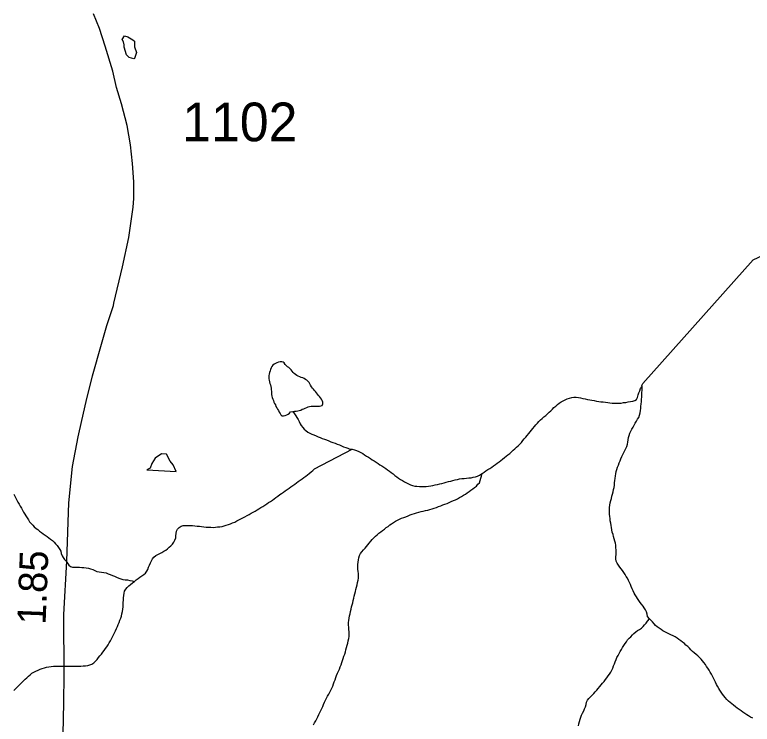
# Model space of a CAD drawing. Extents: x 1950930 to 2061844, y 904556 to 1017002.
# Drawn here: x 1965382 to 1968619, y 910962 to 914077 of the extents above; entities that cross this region are included whole.
import ezdxf

# ---------------------------------------------------------------- set-up
doc = ezdxf.new("R2010")
doc.units = 0
for name, color, linetype in [('Exist Hydrographic Creek Single Shore', 7, 'Continuous'), ('Exist Hydrographic Misc Water Feature', 7, 'Continuous'), ('Exist Road Primary US Structure Standard Bridge CELL', 7, 'Continuous'), ('Exist Road Secondary Type 51 Attributed', 7, 'Continuous'), ('Exist Road Secondary Type 51 Number Label', 7, 'Continuous')]:
    doc.layers.add(name, color=color, linetype=linetype)

msp = doc.modelspace()

# ---------------------------------------------------------------- linework, layer by layer
at = {"layer": 'Exist Hydrographic Creek Single Shore'}
for points in [[(1968138.7, 912457.9), (1968623.6, 913001.1), (1969367.4, 913348.2), (1970061.6, 913695.3), (1970586.4, 913949.9)], [(1967433.9, 912062.2), (1967442.3, 912068.7), (1967450.3, 912074), (1967458.5, 912079.7), (1967467.2, 912085.2), (1967475.8, 912090.8), (1967484, 912096.5), (1967492.2, 912102.1), (1967500.2, 912107.3), (1967508, 912113.9), (1967515.8, 912119.6), (1967523.7, 912126.1), (1967531.5, 912132.3), (1967539.3, 912138.7), (1967547.1, 912144.5), (1967554.9, 912150.6), (1967562.9, 912157.9), (1967570.1, 912164.6), (1967577.9, 912170.6), (1967585.1, 912178.1), (1967591.6, 912184.3), (1967598.8, 912191.8), (1967606, 912198.9), (1967612.3, 912207.2), (1967618.7, 912214.4), (1967625, 912222.3), (1967631.4, 912229.5), (1967638, 912237.9), (1967644.1, 912244.9), (1967650.7, 912252.9), (1967656.6, 912260.9), (1967663, 912268.5), (1967669.9, 912276.4), (1967676.1, 912283.6), (1967682.9, 912291.1), (1967690, 912298), (1967697.4, 912304.6), (1967704.8, 912310.9), (1967713.2, 912317.2), (1967720.6, 912323.9), (1967727.8, 912331.3), (1967735.4, 912337.4), (1967741.9, 912344.6), (1967749.1, 912352), (1967756.9, 912358.1), (1967764.7, 912365.5), (1967771.9, 912371.2), (1967780.5, 912376.8), (1967789.7, 912381.5), (1967798.7, 912386.2), (1967807.7, 912390.1), (1967817.4, 912393.9), (1967827.2, 912396.9), (1967836.7, 912397.5), (1967846.5, 912397.6), (1967856.1, 912396.6), (1967866, 912394.7), (1967876, 912392), (1967885.9, 912390), (1967895.7, 912387.3), (1967905.8, 912385.8), (1967915.6, 912384.7), (1967925.6, 912382.7), (1967935.5, 912380.9), (1967945.3, 912378.9), (1967955, 912377.9), (1967965, 912377.2), (1967975.3, 912375.2), (1967984.9, 912374.1), (1967995, 912373), (1968005, 912372), (1968014.4, 912370.8), (1968024.7, 912370.9), (1968034.5, 912371.5), (1968044.4, 912372), (1968054.4, 912373.7), (1968064.5, 912375), (1968074.3, 912377.2), (1968084.6, 912378.4), (1968095, 912380.1), (1968104.5, 912383.1), (1968112, 912387.7), (1968115.7, 912396.9), (1968118.8, 912407.3), (1968122.1, 912417.4), (1968126.2, 912426.1), (1968129.5, 912436.1), (1968135.7, 912445.2), (1968135.1, 912448.9), (1968138.7, 912457.9)], [(1968129.7, 912348.1), (1968130.9, 912358), (1968132.1, 912367.6), (1968133, 912378.4), (1968133.8, 912388.5), (1968134.2, 912398.1), (1968135, 912407.7), (1968135.4, 912417.8), (1968136, 912427.4), (1968136.6, 912438.3), (1968135.7, 912445.2), (1968135.1, 912448.9), (1968138.7, 912457.9)], [(1968168, 911425), (1968160.2, 911435.2), (1968157.6, 911444.9), (1968154.7, 911455.1), (1968150.6, 911464.2), (1968145.7, 911472.3), (1968139.9, 911480.9), (1968133.6, 911489.1), (1968128, 911496.5), (1968122.3, 911505.1), (1968116.3, 911513.3), (1968110.8, 911521.4), (1968105.1, 911530), (1968100.6, 911538), (1968096, 911547.2), (1968092.2, 911556.4), (1968088.3, 911566.2), (1968084.6, 911575.3), (1968080.3, 911584.6), (1968076.6, 911593.6), (1968072.3, 911602.8), (1968066.7, 911610.9), (1968061.8, 911619.4), (1968055.9, 911627.6), (1968050.1, 911636.1), (1968043.8, 911643.6), (1968037.8, 911651.8), (1968032.1, 911660), (1968027.1, 911668.5), (1968022.6, 911677.7), (1968020.4, 911687.4), (1968020.8, 911697.4), (1968022, 911707), (1968022.4, 911717.1), (1968021.8, 911726.9), (1968021, 911736.8), (1968020.2, 911747.5), (1968018.5, 911757), (1968016.5, 911766.2), (1968014, 911776), (1968011, 911786.2), (1968008.3, 911795.2), (1968005.2, 911804.9), (1968003.4, 911814.9), (1968001.7, 911825), (1967999.9, 911834.5), (1967998.2, 911844.6), (1967996.4, 911854.5), (1967995.2, 911864.5), (1967994.1, 911874.4), (1967993.3, 911884.2), (1967992.9, 911894.1), (1967992.3, 911903.8), (1967993.1, 911913.5), (1967994.1, 911924.3), (1967996.2, 911934.2), (1967998.6, 911943.9), (1968000.9, 911952.9), (1968003.4, 911962.7), (1968005.8, 911972.4), (1968008.7, 911982.2), (1968011, 911992), (1968013, 912001.8), (1968014.2, 912011.8), (1968014.8, 912021.4), (1968016.1, 912031.4), (1968017.3, 912041.3), (1968018.7, 912051.7), (1968020.4, 912061.5), (1968022.4, 912071.4), (1968025.1, 912080.3), (1968028, 912090), (1968031.7, 912099.1), (1968035.4, 912108.8), (1968039, 912117.9), (1968042.7, 912127.5), (1968046.8, 912136.7), (1968051.8, 912145.7), (1968056.3, 912154.3), (1968060.6, 912163.3), (1968064.7, 912172), (1968069.2, 912181.2), (1968072.1, 912190.9), (1968073.7, 912200.7), (1968074.5, 912210.8), (1968076.2, 912220.2), (1968078.6, 912230.1), (1968081.9, 912239.3), (1968086.4, 912248.7), (1968090.7, 912257), (1968096, 912266), (1968100.6, 912275), (1968105.9, 912283.9), (1968111, 912292.1), (1968116.3, 912300.6), (1968121.1, 912309.2), (1968124.3, 912318.9), (1968126.8, 912328.6), (1968128.4, 912338.5), (1968129.7, 912348.1)], [(1965907.7, 911589.1), (1965914.9, 911596.2), (1965923.1, 911601.8), (1965931.5, 911607.4), (1965940.5, 911613), (1965948.3, 911618.6), (1965955.7, 911624.9), (1965961.9, 911633.3), (1965966.2, 911641.9), (1965969.5, 911651.1), (1965973.1, 911660.7), (1965977.2, 911669.9), (1965981.8, 911679.3), (1965987.1, 911687.4), (1965993, 911695.4), (1966000.8, 911702), (1966009.8, 911706.7), (1966019.1, 911711.4), (1966027.5, 911716.2), (1966036.1, 911721.7), (1966044.5, 911726.6), (1966053.1, 911732.2), (1966060.5, 911738.8), (1966067.7, 911745.7), (1966074.4, 911752.9), (1966080.2, 911761.7), (1966084.9, 911769.9), (1966088.4, 911780), (1966089.8, 911789.5), (1966091, 911799.5), (1966092.7, 911809.3), (1966096.8, 911818.8), (1966103.8, 911826.3), (1966112.2, 911832), (1966121.6, 911834.2), (1966131.9, 911834.6), (1966141.9, 911834.3), (1966151.7, 911834.4), (1966162, 911834.1), (1966171.8, 911833), (1966182.3, 911831.9), (1966192.3, 911831.1), (1966202.4, 911830), (1966212.4, 911828.9), (1966222.9, 911827.7), (1966232.9, 911826.9), (1966242.8, 911826.7), (1966252.8, 911826.3), (1966262.7, 911826.9), (1966272.5, 911827.9), (1966282.2, 911829.2), (1966291.8, 911830.6), (1966301, 911832.8), (1966310.5, 911835.9), (1966319.9, 911838.9), (1966328.9, 911842), (1966338.5, 911846.2), (1966347.6, 911849.7), (1966357, 911854.7), (1966366.2, 911858.6), (1966375, 911863.3), (1966383.9, 911868.2), (1966392.7, 911872.9), (1966402.1, 911877.6), (1966410.9, 911883), (1966419.5, 911887.8), (1966428.4, 911892.7), (1966437.2, 911897.4), (1966445.8, 911902.9), (1966454.2, 911907.7), (1966462.8, 911913.4), (1966471.2, 911917.8), (1966479.8, 911923.3), (1966488, 911929), (1966496.4, 911934.6), (1966504.6, 911940.2), (1966512.8, 911945.9), (1966521, 911951.9), (1966528.8, 911957.7), (1966537, 911963.3), (1966545.2, 911969.8), (1966553.4, 911975.4), (1966561.6, 911981.1), (1966569.4, 911987.2), (1966578, 911992.8), (1966586.2, 911998.5), (1966594.5, 912004.1), (1966602.7, 912010.6), (1966610.9, 912015.8), (1966618.4, 912021.5), (1966626.8, 912028), (1966635.1, 912033.6), (1966643, 912039), (1966651.5, 912045.3), (1966659.2, 912051.1), (1966667.4, 912057.5), (1966675, 912062.8), (1966683, 912069.4), (1966690.4, 912076), (1966698.4, 912082.4), (1966863.7, 912169.3)], [(1966853.6, 912170), (1966863.7, 912169.3), (1966872.9, 912166.3), (1966882.8, 912163.2), (1966891.8, 912159.7), (1966900.8, 912154.3), (1966909.4, 912150.2), (1966917.8, 912144.1), (1966926.2, 912139.1), (1966935.2, 912134.1), (1966943.2, 912128.8), (1966951.7, 912123), (1966960.1, 912117.7), (1966968.5, 912112), (1966976.9, 912106.6), (1966984.9, 912101), (1966993.5, 912096), (1967001.7, 912089.9), (1967010.3, 912084.9), (1967018.7, 912078.7), (1967026.5, 912073.1), (1967034.9, 912067), (1967042.9, 912061.3), (1967051.1, 912054.3), (1967059.5, 912048.6), (1967067.3, 912042.5), (1967075.7, 912036.8), (1967083.9, 912031.5), (1967092.3, 912026.6), (1967101.3, 912021.5), (1967110, 912017), (1967118.6, 912012.8), (1967127.8, 912010.3), (1967138, 912007.5), (1967147.7, 912006.4), (1967158.1, 912005.6), (1967168.2, 912005.3), (1967178.4, 912004.9), (1967188.7, 912005.8), (1967198.7, 912007.2), (1967208.4, 912008.5), (1967217.8, 912009.9), (1967227.7, 912012.5), (1967237.3, 912014.7), (1967247.5, 912016.8), (1967256.8, 912019), (1967266.6, 912021.9), (1967276.5, 912024.5), (1967286.1, 912026.8), (1967295.9, 912029.7), (1967305.8, 912031.9), (1967315.4, 912034.4), (1967325.3, 912036.6), (1967334.9, 912038.8), (1967344.9, 912040.1), (1967354.8, 912041), (1967364.8, 912042.3), (1967374.7, 912042.9), (1967385.1, 912044.2), (1967394.8, 912045.9), (1967404.4, 912047.3), (1967413.8, 912050.3), (1967422.7, 912055.1), (1967433.9, 912062.2)], [(1966996.6, 911811.9), (1967005, 911818.3), (1967012.3, 911824.9), (1967020.5, 911830.1), (1967027.9, 911836.7), (1967036.1, 911842.3), (1967044.7, 911848), (1967053.4, 911853.6), (1967062.2, 911858.3), (1967071.4, 911862.2), (1967080.4, 911866.1), (1967090.1, 911869.9), (1967099.5, 911872.9), (1967108.5, 911876.8), (1967117.7, 911880.7), (1967127.2, 911884.1), (1967136.6, 911887.1), (1967146, 911890.2), (1967155.5, 911893.2), (1967165.7, 911895.3), (1967175, 911897.6), (1967185.2, 911900), (1967194.8, 911902.2), (1967204.1, 911904.4), (1967213.9, 911907.4), (1967223.3, 911910.5), (1967233, 911913.9), (1967242.4, 911917.7), (1967251.8, 911920.7), (1967261.5, 911924.5), (1967270.5, 911927.6), (1967280.1, 911931.5), (1967289.2, 911935.3), (1967298.4, 911939.2), (1967307.6, 911943.5), (1967316.6, 911947.4), (1967325.5, 911952.1), (1967334.5, 911956.8), (1967342.9, 911961.2), (1967351.5, 911967.3), (1967360.3, 911971.6), (1967368.1, 911978.2), (1967376.3, 911983.8), (1967384.5, 911989.4), (1967392.7, 911995.9), (1967400.5, 912001.2), (1967408.3, 912007.7), (1967415.5, 912015.2), (1967422.2, 912022.2), (1967425.5, 912031.9), (1967428.6, 912042), (1967431.3, 912051), (1967433.9, 912062.2)], [(1966693.1, 910959.2), (1966698.4, 910968.1), (1966703.1, 910977.1), (1966707.6, 910986.1), (1966712.2, 910994.7), (1966716.7, 911003.9), (1966720.8, 911013), (1966725.1, 911021.6), (1966729.6, 911030.6), (1966733.7, 911039.4), (1966737.6, 911048.6), (1966742.3, 911058.4), (1966746.6, 911067), (1966750.7, 911076.1), (1966755.2, 911085.2), (1966760.1, 911093.8), (1966764.8, 911102), (1966769.8, 911111), (1966773.9, 911120.1), (1966778, 911129.7), (1966781.3, 911138.9), (1966784.9, 911148.4), (1966788, 911157.3), (1966791.5, 911167.4), (1966795, 911176.1), (1966798.9, 911186.1), (1966802.8, 911194.9), (1966806.9, 911204), (1966811, 911213.5), (1966814.3, 911222.3), (1966817.5, 911232.4), (1966820.8, 911241.2), (1966824.1, 911250.8), (1966827, 911261), (1966830.3, 911269.8), (1966833.5, 911279.4), (1966836, 911289.2), (1966838.9, 911299.3), (1966841.9, 911309.1), (1966844.2, 911318), (1966846.3, 911327.4), (1966848.3, 911337.7), (1966849.9, 911347.2), (1966850.4, 911357.3), (1966849.5, 911367.9), (1966848.7, 911377.8), (1966848.1, 911387.6), (1966847.7, 911397.5), (1966847.7, 911408), (1966848.5, 911418), (1966850.6, 911427.8), (1966851.8, 911437.3), (1966853.8, 911447.2), (1966855.9, 911457), (1966858.4, 911466.9), (1966860.4, 911476.6), (1966862.9, 911486.4), (1966865.7, 911495.4), (1966867.8, 911505.2), (1966870.2, 911515), (1966872.3, 911524.8), (1966874.8, 911534.5), (1966877.2, 911544.3), (1966879.7, 911554.1), (1966882.3, 911564.3), (1966884.8, 911574), (1966887.3, 911583.7), (1966888.9, 911593.7), (1966890.5, 911603.1), (1966891.4, 911613.2), (1966890.8, 911623), (1966889.5, 911633), (1966888.5, 911642.8), (1966888.3, 911653.5), (1966888.5, 911663.1), (1966889.3, 911673.1), (1966891, 911683), (1966893, 911692.4), (1966895.9, 911702.6), (1966900.4, 911711.2), (1966905.9, 911719.3), (1966912.7, 911726.8), (1966919.7, 911734.7), (1966925.8, 911741.8), (1966932.4, 911750.1), (1966938.3, 911757.4), (1966944.7, 911765.3), (1966951.4, 911772.9), (1966958.6, 911779.9), (1966965.4, 911787), (1966973.2, 911793.5), (1966980.6, 911800.1), (1966988.6, 911806.2), (1966996.6, 911811.9)], [(1965493.1, 911203), (1965502.8, 911206.8), (1965512.2, 911209.7), (1965522, 911213.1), (1965531.7, 911214.5), (1965541.7, 911215.8), (1965551.6, 911216.4), (1965561.4, 911216.5), (1965571.7, 911216.9), (1965581.3, 911216.7), (1965592, 911216.3), (1965601.8, 911216.4), (1965611.6, 911217), (1965621.7, 911216.6), (1965631.9, 911216.3), (1965641.6, 911216.5), (1965651.8, 911216.1), (1965661.7, 911216.7), (1965671.9, 911217.1), (1965682.2, 911217.9), (1965692.6, 911218.4), (1965702.7, 911220.2), (1965712.1, 911223.2), (1965721.1, 911226.2), (1965728.7, 911231.6), (1965736.7, 911238.1), (1965743.1, 911246), (1965750, 911254.3), (1965756.2, 911261.5), (1965762.8, 911269.5), (1965768.7, 911277.9), (1965775.1, 911285), (1965780.8, 911293.9), (1965786.3, 911302), (1965791.5, 911310.1), (1965796.8, 911319), (1965801.7, 911327.6), (1965806.2, 911336.7), (1965810.7, 911345.8), (1965815.5, 911354.8), (1965819.6, 911363.5), (1965824.1, 911372.5), (1965828.6, 911381.6), (1965832.5, 911390.3), (1965836.6, 911399.4), (1965840.3, 911409), (1965844, 911418.2), (1965847.7, 911427.8), (1965850.1, 911436.7), (1965852.6, 911446.6), (1965854.6, 911457.1), (1965856.1, 911467.1), (1965857.3, 911477.1), (1965857.5, 911486.8), (1965858.3, 911496.4), (1965858.7, 911506.4), (1965859.5, 911516.9), (1965860.4, 911526.9), (1965862, 911536.8), (1965864.5, 911546.5), (1965869, 911555.2), (1965875.3, 911562.8), (1965882.3, 911569), (1965890.5, 911575.4), (1965898.5, 911582), (1965907.7, 911589.1)], [(1967856.5, 910954.2), (1967858.6, 910964.1), (1967861.1, 910973.8), (1967863.5, 910983.6), (1967867, 910993.2), (1967870.5, 911002.4), (1967875, 911011), (1967879.5, 911020.2), (1967883.2, 911029.7), (1967886.9, 911038.9), (1967889.8, 911048.6), (1967892.6, 911058.3), (1967896.7, 911067.4), (1967902.7, 911075.4), (1967910.1, 911081.6), (1967916.8, 911089.1), (1967923.6, 911096.2), (1967930.6, 911104.4), (1967937.1, 911111.6), (1967943.5, 911118.7), (1967950.5, 911127), (1967956.2, 911134.3), (1967962.8, 911142.2), (1967968.7, 911150.2), (1967975.5, 911157.6), (1967981.4, 911165.7), (1967987.6, 911173.7), (1967993.1, 911181.8), (1967998.9, 911190.7), (1968003.2, 911199), (1968007.3, 911208.5), (1968011, 911217.6), (1968014.2, 911227.3), (1968017.5, 911236.1), (1968021.6, 911246), (1968025.7, 911254.7), (1968030.6, 911263.8), (1968035.1, 911272.8), (1968039.9, 911281), (1968045.2, 911289.9), (1968050.5, 911298.9), (1968055.7, 911307), (1968061.4, 911315.8), (1968066.9, 911323.9), (1968072.5, 911332), (1968078.8, 911339.2), (1968086, 911346.2), (1968093.2, 911353.7), (1968100.1, 911360.3), (1968108.1, 911367.2), (1968116.3, 911372.8), (1968124.8, 911377.7), (1968133.2, 911384.1), (1968140.1, 911390.4), (1968146.9, 911398.7), (1968153.3, 911405.8), (1968159.2, 911413.9), (1968168, 911425)], [(1968372.9, 911268.1), (1968365.1, 911274.9), (1968357.9, 911281.8), (1968350.5, 911288.6), (1968343.5, 911295.3), (1968336.2, 911302.9), (1968328.4, 911309.4), (1968321.4, 911316.2), (1968314, 911322.1), (1968305.6, 911328.7), (1968297.6, 911333.9), (1968289.2, 911339.6), (1968280.8, 911345), (1968271.8, 911349.3), (1968262.8, 911354.3), (1968253.7, 911358.5), (1968245.1, 911363), (1968236.1, 911368), (1968227.1, 911372.2), (1968219.1, 911377.2), (1968210.7, 911383.3), (1968202.7, 911388.9), (1968195.3, 911395.7), (1968188.5, 911403.3), (1968181.8, 911410.8), (1968174.8, 911418.4), (1968168, 911425)], [(1968621.4, 910989.2), (1968612.4, 910993.5), (1968603.3, 910998.5), (1968595.3, 911003.8), (1968586.5, 911009.6), (1968578.5, 911014.8), (1968570.1, 911020.6), (1968561.7, 911026.3), (1968553.7, 911032.4), (1968545.3, 911038.1), (1968537.5, 911045), (1968530.1, 911051), (1968522.4, 911057.5), (1968514.8, 911063.5), (1968507.6, 911071.1), (1968500.8, 911078.6), (1968494.7, 911086), (1968488.9, 911094.2), (1968483.2, 911102.8), (1968477.6, 911110.9), (1968472.3, 911119.5), (1968467.4, 911128.3), (1968462.5, 911136.8), (1968458, 911146), (1968453.7, 911155.2), (1968449.1, 911164.4), (1968444.6, 911173.1), (1968440.1, 911181.5), (1968435.2, 911190.9), (1968430.3, 911198.9), (1968424.5, 911207.5), (1968419, 911215.7), (1968413.7, 911223.8), (1968407.3, 911232.4), (1968401, 911239.9), (1968394.6, 911248.2), (1968388.2, 911254.8), (1968380.9, 911261.6), (1968372.9, 911268.1)], [(1965377.5, 911110.2), (1965384.4, 911116.3), (1965391.6, 911123.8), (1965398.8, 911131.2), (1965406, 911138.3), (1965413.1, 911145.3), (1965420.5, 911151.9), (1965427.7, 911159.3), (1965434.7, 911165.5), (1965442.3, 911172.9), (1965449.2, 911179.2), (1965457.6, 911185.6), (1965466.3, 911191.2), (1965474.9, 911195.2), (1965484.1, 911199.1), (1965493.1, 911203)]]:
    msp.add_lwpolyline(points, dxfattribs=at)
at = {"layer": 'Exist Hydrographic Misc Water Feature'}
for points in [[(1965862.2, 913934.1), (1965861.6, 913943.8), (1965859.7, 913957.9), (1965853.8, 913967.8), (1965863.6, 913984.1), (1965878, 913980.3), (1965899.7, 913966), (1965907.3, 913960.4), (1965907.5, 913936.4), (1965916.1, 913910.8), (1965908.3, 913884.7), (1965904.2, 913882.6), (1965884.4, 913888.4), (1965872.3, 913900), (1965862.2, 913934.1)], [(1966603.3, 912335.2), (1966610.2, 912336.1), (1966617.4, 912335.9), (1966624, 912337.2), (1966631.2, 912339.1), (1966637.3, 912341.3), (1966643.9, 912344.4), (1966650.6, 912346.6), (1966656.6, 912349.7), (1966663.6, 912352.8), (1966669.9, 912355.5), (1966676.5, 912356.9), (1966683.6, 912358.2), (1966690.4, 912358.8), (1966698.2, 912358.8), (1966705.4, 912358.5), (1966713, 912358.6), (1966719.7, 912358.4), (1966726.3, 912359), (1966731.6, 912361.5), (1966734.5, 912368), (1966734.1, 912376.1), (1966731.8, 912382.9), (1966728.6, 912388.3), (1966724.5, 912394.2), (1966719.9, 912400.2), (1966715.2, 912405.4), (1966711.1, 912410.8), (1966706.4, 912416.9), (1966702.3, 912421.9), (1966698, 912427), (1966693.1, 912432.7), (1966688.8, 912437.8), (1966684.7, 912443.7), (1966681, 912450.3), (1966677.3, 912456.1), (1966673.8, 912462.8), (1966669.1, 912467.5), (1966664.8, 912471.9), (1966658.6, 912476), (1966652.7, 912479.4), (1966645.9, 912482.1), (1966639.2, 912484.7), (1966632.8, 912487.3), (1966626, 912490), (1966619.9, 912493.4), (1966613.9, 912496.6), (1966608.8, 912501), (1966604.3, 912506.7), (1966600, 912512.5), (1966595.9, 912517.7), (1966590.8, 912522.5), (1966585.6, 912527.7), (1966579.9, 912531.1), (1966574.2, 912536), (1966569.6, 912541.1), (1966564.7, 912548), (1966560.4, 912551.9), (1966554.1, 912552.8), (1966547.3, 912553), (1966540.3, 912551.7), (1966533.1, 912549.1), (1966526.2, 912546.2), (1966520.2, 912543), (1966514.9, 912538.9), (1966510.8, 912532.6), (1966507.5, 912525.9), (1966505.3, 912519.3), (1966502.8, 912512.7), (1966500.5, 912506.6), (1966498.9, 912499.1), (1966497.7, 912492.4), (1966496.8, 912485.3), (1966497.1, 912478.7), (1966498.5, 912472), (1966499.9, 912465.3), (1966502.2, 912458.1), (1966504.4, 912451.2), (1966506.3, 912444.9), (1966507.7, 912437.4), (1966508.3, 912430.7), (1966508.7, 912423.3), (1966508.5, 912416.9), (1966508.9, 912409.6), (1966510.4, 912402.8), (1966512.2, 912396.5), (1966514.5, 912389.6), (1966517.4, 912383.1), (1966520, 912376.2), (1966522.7, 912369.7), (1966526, 912364), (1966528.8, 912357.4), (1966532.5, 912351.6), (1966536, 912345), (1966539.3, 912339.2), (1966542.4, 912332.2), (1966546.5, 912325.9), (1966550.2, 912320.1), (1966555.1, 912316.5), (1966561.6, 912315.5)], [(1966561.6, 912315.5), (1966569.2, 912317.2), (1966576.4, 912320.1), (1966582.1, 912323.4), (1966587.7, 912328.2), (1966593, 912333), (1966603.3, 912335.2)], [(1966603.3, 912335.2), (1966610, 912324.4), (1966615.4, 912316.3), (1966620.3, 912307.8), (1966626.2, 912299.6), (1966630.5, 912290.4), (1966635.1, 912281.2), (1966640, 912273.1), (1966645.9, 912264.5), (1966652.3, 912257), (1966659.7, 912250.7), (1966668.5, 912244.4), (1966677.1, 912240.3), (1966685.7, 912235.7), (1966695.1, 912231.9), (1966704.8, 912227.6), (1966713.8, 912223.7), (1966723, 912220.3), (1966732.2, 912216.9), (1966741.9, 912213.4), (1966751.1, 912210), (1966760.3, 912206.6), (1966769.8, 912202.3), (1966779, 912198.8), (1966788.2, 912195.4), (1966797.9, 912191.9), (1966806.9, 912188.4), (1966816.5, 912184.2), (1966825.5, 912180.3), (1966835, 912177.4), (1966844, 912173.5), (1966853.6, 912170)], [(1965962.1, 912078.3), (1966090.4, 912071.1), (1966078.1, 912100.9), (1966064.2, 912116.9), (1966048, 912147.3), (1966025.6, 912148.7), (1965998, 912130.1), (1965983.8, 912106.7), (1965976.2, 912086.4), (1965962.1, 912078.3)], [(1965377.5, 911972.5), (1965382.4, 911963.2), (1965386.9, 911954.1), (1965390.8, 911944.9), (1965395.9, 911936.8), (1965401, 911927.5), (1965405.8, 911919.5), (1965410.9, 911910.2), (1965416, 911902.1), (1965421.1, 911892.9), (1965426.3, 911884.4), (1965431.2, 911876.3), (1965436.5, 911867.7), (1965442.1, 911859.6), (1965447.4, 911851.1), (1965454.2, 911842.7), (1965460.9, 911835.2), (1965467.5, 911828.6), (1965475.3, 911821.7), (1965482.9, 911816.1), (1965491.1, 911809.2), (1965499.1, 911803.5), (1965507.3, 911797.3), (1965515.5, 911792.5), (1965523.9, 911786.7), (1965531.7, 911779.9), (1965539, 911773.8), (1965547, 911768.2), (1965554.4, 911761.3), (1965561.6, 911753.7), (1965568, 911746.2), (1965573.9, 911738), (1965579.2, 911729.5), (1965583.7, 911721.1), (1965586.4, 911711.4), (1965589.5, 911701.2), (1965594, 911693.2), (1965600.4, 911684.9), (1965607.3, 911678.3), (1965613.5, 911669.6), (1965619.2, 911660.6), (1965626.2, 911653.9), (1965635, 911651.3), (1965645.3, 911651), (1965655.5, 911651.8), (1965665.8, 911651.5), (1965675.8, 911650.4), (1965685.7, 911649.3), (1965695.5, 911648.6), (1965705.8, 911646.6), (1965715, 911644), (1965724.2, 911640.5), (1965733.6, 911636.2), (1965742.9, 911632.9), (1965752.7, 911630.9), (1965762.8, 911629.8), (1965772.6, 911627.9), (1965782.6, 911626), (1965792.3, 911622.5), (1965801.3, 911619.1)], [(1965801.3, 911619.1), (1965810.5, 911614.8), (1965819.8, 911611.4), (1965829.2, 911607.1), (1965838.4, 911603.7), (1965847.7, 911600.3), (1965856.7, 911596.9), (1965866.7, 911595.7), (1965877, 911595.4), (1965886.8, 911593.5), (1965896.7, 911591.6), (1965907.7, 911589.1)]]:
    msp.add_lwpolyline(points, dxfattribs=at)
at = {"layer": 'Exist Road Secondary Type 51 Attributed'}
msp.add_lwpolyline([(1965595.2, 910917.9), (1965597.4, 911055.7), (1965598.5, 911179.1), (1965597.7, 911444.3), (1965609.9, 911678.3), (1965619.8, 911934.4), (1965634.9, 912093.9), (1965660, 912223.8), (1965676.7, 912295.3), (1965694.9, 912378.8), (1965723.8, 912491.3), (1965762.5, 912630.3), (1965786.8, 912712.4), (1965815, 912800.4), (1965817, 912810.3), (1965854.3, 912970), (1965883.2, 913099.1), (1965902.5, 913231.7), (1965904.8, 913269.7), (1965904.8, 913287.9), (1965904.8, 913342.6), (1965898.4, 913423.6), (1965890, 913504.9), (1965876, 913591.1), (1965850.2, 913685.3), (1965828.9, 913756.7), (1965812.2, 913828.2), (1965778.8, 913939.1), (1965754.4, 914016.1), (1965728.4, 914080)], dxfattribs=at)

# ---------------------------------------------------------------- texts
at = {"layer": 'Exist Road Primary US Structure Standard Bridge CELL'}
msp.add_text('1.85', height=125, rotation=87.7928, dxfattribs=at).set_placement((1965517.2, 911397.6))
at = {"layer": 'Exist Road Secondary Type 51 Number Label'}
msp.add_text('1102', height=170, dxfattribs=at).set_placement((1966117.1, 913521.1))

doc.saveas('drawing.dxf')
